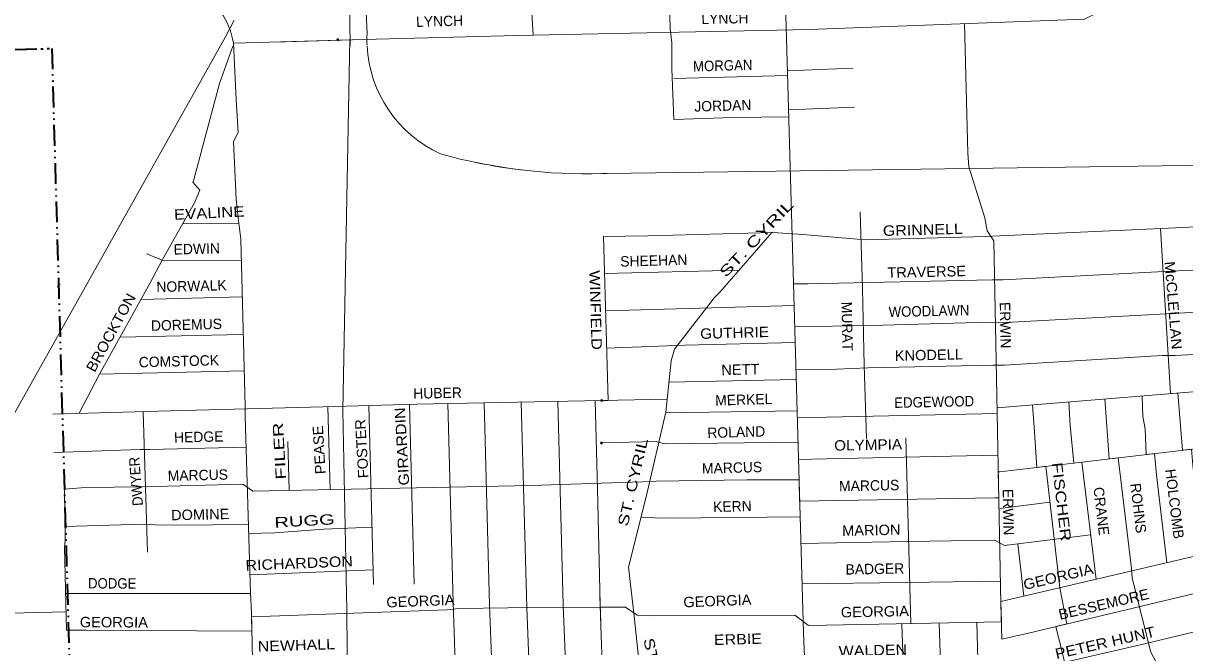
# Model space of a CAD drawing. Extents: x 34705 to 138605, y 34275 to 143551.
# Drawn here: x 100858 to 109243, y 122315 to 126812 of the extents above; entities that cross this region are included whole.
import ezdxf
from ezdxf.enums import TextEntityAlignment as Align

# ---------------------------------------------------------------- set-up
doc = ezdxf.new("R2010")
doc.units = 0
doc.header["$LTSCALE"] = 30
doc.header["$PDMODE"] = 32
doc.header["$PDSIZE"] = 15
doc.linetypes.add('DASH_DOUBLE_DOT', pattern=[9.2, 5, -1.2, 0.3, -1.2, 0.3, -1.2])
for name, color, linetype, lineweight in [('1', 7, 'Continuous', 13), ('11', 7, 'Continuous', 13), ('18', 7, 'Continuous', 13), ('50', 7, 'Continuous', 13), ('52', 7, 'DASH_DOUBLE_DOT', 25), ('59', 7, 'DASH_DOUBLE_DOT', 106)]:
    doc.layers.add(name, color=color, linetype=linetype, lineweight=lineweight)

msp = doc.modelspace()

# ---------------------------------------------------------------- linework, layer by layer
at = {"layer": '1'}
for p, q in [((102374.85, 126669.09), (103316.12, 126694.23)), ((102669.32, 126676.91), (103316.85, 126694.21)), ((102009.33, 125365.51), (102413.86, 125370.7)), ((105054.65, 125006.6), (106027.35, 125032.08)), ((101706.83, 124818.45), (102439.4, 124838.53)), ((105062.12, 124738.12), (106422.36, 124775.77)), ((101409.43, 124280.92), (102453.56, 124305.91)), ((105518.44, 124222.71), (106437.57, 124242.92)), ((105030.01, 124090.53), (105033.15, 124090.59)), ((105033.15, 124090.59), (105030.01, 124090.53)), ((105033.15, 124090.63), (105505.75, 124100.03)), ((101723.08, 124012.09), (101755.18, 122997.44)), ((103058.15, 124045.36), (103073.83, 123449.35)), ((103352.16, 124053.94), (103386.09, 122764.2)), ((103646.66, 124063.04), (103680.78, 122765.81)), ((105494.93, 124001.22), (106444.04, 124016.29)), ((102768.12, 123795.88), (102777.39, 123443.28)), ((105028.14, 123784.64), (105032.06, 123784.74)), ((107906.81, 123311.05), (108268.77, 123356.95)), ((108036.51, 123056.54), (108082.18, 122679.71)), ((102499.26, 122832.85), (103383.32, 122869.45)), ((101164.22, 122699.74), (102498.98, 122699.74)), ((105020.91, 122600.05), (105027.83, 122600.09)), ((105027.35, 122464.2), (105063.96, 121468.67))]:
    msp.add_line(p, q, dxfattribs=at)
for points in [[(105908.84, 142655.73), (106002.49, 139831.85), (106021.72, 138812.17), (106489.73, 122415.45), (106528.19, 121498.37), (106553.84, 121113.59), (107079.54, 120098.72), (107093.68, 120071.85)], [(104492.69, 128060.59), (104505.52, 127739.94), (104511.93, 127387.22), (104511.93, 127175.58), (104538.35, 126726.21)], [(105496.02, 128113.5), (105502.43, 127908.28), (105496.02, 127792.85), (105508.84, 127536.32), (105528.07, 126773.16), (105540.89, 126670.55), (105540.89, 126484.57), (105553.72, 126119.02), (105983.26, 126131.85), (106383.49, 126137.66), (106382.09, 126186.48), (106858.57, 126206.46)], [(103316.6, 126694.24), (104421.29, 126723.75), (106530.59, 126768.12), (108517.91, 126840.83), (110257.59, 127723.28), (110321.66, 127807.08), (110347.56, 127910.69)], [(107653.82, 126809.21), (107677.64, 125874.29), (107683.45, 125775.4), (107799.74, 125408.96), (107817.19, 125315.9), (107863.7, 125241.74), (107881.15, 124379.43), (107892.78, 123745.43), (107916.04, 122624.29), (107921.99, 122368.37)], [(102374.85, 126669.09), (102396.28, 126261.72), (102409.1, 126024.43), (102377.05, 125960.3), (102396.28, 125543.45), (102409.1, 125408.77), (102428.34, 125254.86), (102460.39, 124049.19), (102460.39, 123978.65), (102498.86, 122702.43), (102505.27, 122561.34), (102530.91, 121416.61), (102492.45, 121281.93), (102466.8, 121211.39), (102152.66, 120249.42), (102030.85, 119883.87), (101755.18, 119117.51), (101158.95, 118809.68)], [(102370.64, 126646.51), (102274.47, 126377.15), (102114.2, 125774.32), (102088.55, 125684.54), (102082.14, 125665.3), (102133.43, 125607.58), (102094.96, 125517.8), (101864.17, 125107.36), (101774.41, 124940.61), (101408.98, 124280.06), (101261.26, 123998.6)], [(105554.79, 126413.16), (106375.02, 126434.37), (106374.03, 126469.17), (106846, 126487.11)], [(105047.2, 125274.21), (105367.52, 125279.29), (106269.39, 125303.94), (106486.24, 125289.15), (106934.71, 125249.71), (107803.31, 125273.14), (107906.81, 125278.07), (109178.3, 125337.23), (110439.94, 125401.31), (112190.71, 125455.54)], [(106898.47, 125451.13), (106915.91, 124898.56), (106927.54, 124345.99), (106944.99, 123816.68)], [(105047.2, 125274.21), (105079.99, 124091.56), (105033.15, 124090.63)], [(106263.71, 125304.33), (106021.72, 125025.59), (105887.09, 124871.68), (105848.62, 124833.2), (105560.13, 124461.24), (105534.48, 124377.87), (105496.02, 124005.9), (105354.97, 123396.66), (105226.75, 122890.02), (105265.22, 122556.54), (105297.27, 122261.53), (105310.1, 122165.34), (105335.74, 122037.08), (105476.78, 121498.37), (105483.19, 121408.59), (105585.77, 120908.37), (105611.42, 120844.23), (105746.05, 120478.69), (105747.62, 120004.13)], [(109066.8, 125332.04), (109139.19, 124140.51), (109193.78, 124144.98), (109227.01, 123732.2), (109292.24, 123739.86), (109299.93, 123624.73), (109369.7, 123008.18), (109372.73, 122982.47), (109448.74, 123000.85), (109451.11, 122990.73), (109683.7, 122092.08), (109694.5, 122052.82), (109774.89, 122075.33), (109805.8, 122057.18), (110288.42, 121714), (110509.38, 121562.77), (110526.82, 121556.95), (110678.01, 121446.44), (110741.97, 121388.27), (113721.98, 115682.24), (113768.5, 115595), (114188.6, 114799.58), (114229.3, 114723.97), (116785.76, 109939.79)], [(101747.7, 125148.66), (101875.84, 125099.36), (102432.34, 125104.33)], [(106417.87, 124932.98), (106521.96, 124932.98), (107852.6, 124962.56), (107931.45, 124962.56), (109094.52, 125021.71), (109193.09, 125026.64), (112420.19, 125170.39)], [(106426.74, 124622.18), (106975.36, 124632.25), (107832.88, 124656.9), (107906.81, 124651.97), (109286.72, 124725.92), (112391.13, 124867.47)], [(106435.61, 124311.59), (106728.95, 124316.74), (106955.65, 124326.6), (107857.52, 124346.32), (107941.3, 124346.32), (109079.74, 124415.34), (109173.37, 124415.34), (110358.62, 124479.43), (111570.98, 124548.45), (113087.96, 124607.81)], [(101556.91, 124547.46), (102437.66, 124566.93), (102437.66, 124566.93)], [(105069.61, 124469.14), (105633.64, 124489.29), (106429.95, 124509.84)], [(106445.46, 123966.29), (106659.95, 123971.65), (107888.16, 123997.06), (107887.39, 124038.85), (109124.09, 124139.27), (110208.31, 124228), (110784.92, 124272.37), (112154.63, 124380.85)], [(101072.33, 123993.24), (101831.48, 124014.78), (103024.13, 124044.36), (103699.3, 124064.08), (105033.15, 124090.63)], [(105033.15, 124090.63), (104985.98, 124089.69), (105002.37, 123454.38), (105021.6, 122620.67), (105027.35, 122464.25)], [(108665.24, 124101.95), (108697.65, 123670.07), (108762.34, 123677.67), (108858.01, 122880.22), (108863.83, 122810.42), (108997.57, 122275.29), (109491.61, 121350.64)], [(108934.69, 124123.86), (108940.61, 123975.87), (108956.86, 123886.48), (108964.82, 123701.43), (109024.19, 123708.4), (109038.27, 123554.94), (109113.1, 122921.52)], [(103922.86, 124068.53), (103960.58, 122635.1), (103999.04, 121480.74), (104005.45, 121390.96), (104005.45, 120416.16), (104005.45, 119710.72), (104018.28, 119633.76), (104031.1, 119008.49), (104256.6, 118790.34)], [(104185.08, 124073.75), (104223.43, 122615.86), (104268.31, 121493.57), (104255.49, 121416.61), (104255.49, 119729.96), (104281.13, 119653), (104289.14, 119164.01), (104417.36, 119029.34), (104616.1, 118785.64), (106525.24, 114896.44)], [(104453.69, 124079.09), (104492.69, 122596.62), (104537.57, 121474.33), (104505.52, 121432.65), (104499.1, 119713.93), (104550.39, 119669.04), (104910.16, 119331.3)], [(104716.92, 124084.33), (104755.55, 122615.86), (104800.42, 121493.57), (104755.55, 121435.85), (104753.94, 119830.97), (104798.82, 119805.32), (105134.66, 119479.75)], [(105031.02, 123494.2), (105328.09, 123503.31), (105426.66, 123508.24), (106082.12, 123518.1), (106458.26, 123517.81), (106462.62, 123365.06), (107872.31, 123389.92), (107900.16, 123389.85), (107896.3, 123575.98), (107906.81, 123577.26), (111997.4, 124057.34)], [(108143.68, 124059.53), (108154.44, 123898.11), (108173.97, 123608.61), (108238.66, 123616.21), (108340.51, 122740.62), (108392.24, 122480.26), (108311.57, 122461.01), (108381.21, 122176.41), (108404.47, 122112.43), (108945.23, 121077.1), (108951.46, 121065.54)], [(108404.7, 124080.76), (108416.1, 123909.75), (108441.94, 123640.06), (108499.61, 123646.83), (108602.17, 122798.78)], [(105032.06, 123784.78), (105426.66, 123794.17), (105485.8, 123779.38), (106450.51, 123789.39)], [(107229.91, 123822.5), (107265.6, 122481.59), (107200.26, 122480.4), (107258.98, 120824.07), (107259.85, 120785.33), (107385.25, 120851.83), (107663.1, 120363.33)], [(101078.51, 123717.16), (101703.35, 123738.71), (101772.34, 123738.71), (102467.17, 123753.93)], [(106454.04, 123665.77), (106655.02, 123670.93), (107893.69, 123695.81)], [(101155.49, 123452.01), (101304.16, 123462.64), (101718.13, 123467.57), (102442.59, 123487.29), (102516.51, 123437.99), (104524.78, 123478.66), (105031.02, 123494.2)], [(101155.49, 123452.01), (101160.76, 123082.37), (101155.71, 123031.82), (101171.05, 122433.53)], [(105027.83, 122600.11), (105204.88, 122601.14), (105288.67, 122541.99), (105392.16, 122537.06), (106427.1, 122541.99), (106525.66, 122468.04), (107919.08, 122493.56), (107915.71, 122640.31), (109365.58, 122980.74), (111485.96, 123493.45), (111678.32, 123400.81)], [(105323.16, 123246.96), (105510.44, 123242.03), (106465.84, 123252.15)], [(101159.34, 123182.16), (101644.21, 123196.42), (101974.4, 123191.49), (102483.96, 123196.7)], [(102485.89, 123132.44), (102674.22, 123137.27), (103029.05, 123161.92), (103375.22, 123177.42)], [(107921.99, 122368.37), (108113.79, 122413.81), (111377.54, 123192.73), (111539.66, 123115.5)], [(106472.68, 123059.62), (107241.49, 123074.41), (107872.31, 123084.27), (107941.3, 123044.83), (108563.29, 123121.33)], [(107790.96, 122022.99), (107911.74, 122088.44), (108079.3, 122132.81), (108325.71, 122191.96), (108951.6, 122334.93), (109542.99, 122477.9), (109641.56, 122507.48), (110504.01, 122714.53), (111233.39, 122887.08), (111258.03, 122887.08), (111393.51, 122814.8)], [(106479.65, 122768.72), (107226.7, 122778.62), (107912.63, 122788.71)], [(105021.37, 122674.78), (105022.61, 122620.66), (105027.44, 122489.44)], [(101171.05, 122433.53), (101310.32, 122433.53), (102508.25, 122428.07), (102505.94, 122531.25), (103918.6, 122581.42), (104002.38, 122591.28), (104357.22, 122596.21), (105027.83, 122600.11)], [(100127.53, 122394.09), (100201.46, 122482.83), (100275.38, 122541.99), (100763.28, 122556.78), (101167.63, 122566.64)], [(107469.12, 122485.12), (107520.08, 120972.74), (107522.31, 120924.52), (107648.29, 120991.33), (107683.19, 120933.35), (107909.99, 120509.24)], [(107741.03, 122490.04), (107776.48, 121248.68), (107840.45, 121114.9), (107850.71, 121098.69), (107915.86, 121133.24), (107933.48, 121097.45), (108173.94, 120648.83)]]:
    msp.add_lwpolyline(points, dxfattribs=at)
msp.add_arc((101902.2, 126605.66), 476.88, 7.643, 66.0502, dxfattribs=at)
for p in [(103128.94, 126693.33), (101113.47, 124913.81), (105033.15, 124090.63), (105032.06, 123784.78)]:
    msp.add_point(p, dxfattribs=at)
at = {"layer": '18'}
msp.add_line((102386.57, 126687.26), (102386.57, 126687.28), dxfattribs=at)
at = {"layer": '50'}
for p, q in [((103193.88, 128351.06), (103217.66, 126651.13)), ((103215.91, 126697.17), (103215.17, 126656.94)), ((103216.93, 126697.15), (103216.19, 126656.91)), ((111775.92, 125822.8), (105072.94, 125728.43)), ((105038.01, 125727.42), (105038.99, 125727.47))]:
    msp.add_line(p, q, dxfattribs=at)
for points in [[(103340.26, 126734.43), (103267.19, 128379.83), (103009.15, 131294.52), (102874.51, 134633.08), (102617.68, 142561.85)], [(95605.01, 114875.68), (95898.83, 115205.5), (96253.46, 115672.66), (96427.21, 115978.34), (97040.49, 117123.56), (97587.96, 118151.92), (98941.92, 120620.79), (100322.5, 123162.08), (102317.07, 126715.28), (102381.36, 126834.49)], [(103215.91, 126697.17), (103166.33, 124020.03), (103193.08, 122576.47), (103203.12, 121405.6), (103218.83, 119961.94), (103168.43, 119836.79), (103144.87, 119648.74), (103145.26, 119214.33)]]:
    msp.add_lwpolyline(points, dxfattribs=at)
for centre, radius, start, end in [((104248.19, 126695.63), 908.76, 177.55294, 182.41721), ((104247.25, 126697.58), 908.76, 183.09232, 245.41422), ((104928.18, 129699.31), 3973.52, 254.55683, 271.59807), ((104928.18, 129699.31), 3973.52, 258.44386, 263.43646), ((104930.21, 129699.28), 3973.52, 258.42105, 263.44236), ((104928.18, 129699.31), 3973.52, 271.59807, 272.08783)]:
    msp.add_arc(centre, radius, start, end, dxfattribs=at)
at = {"layer": '52'}
msp.add_line((101121.83, 124928.5), (101121.9, 124926.28), dxfattribs=at)
at = {"layer": '59', "lineweight": 35}
msp.add_line((101064.03, 126630.31), (101215.3, 121377.77), dxfattribs=at)
msp.add_lwpolyline([(91983.3, 125629.39), (97196.01, 128218.97), (98041.3, 126530.08), (101064.01, 126630.97), (101215.3, 121377.77), (100630.88, 121363.11), (101602.13, 119372.61), (97881.18, 117512.12), (95736.43, 121807.31), (94620.91, 121239.02)], close=True, dxfattribs=at)
msp.add_lwpolyline([(98049.09, 126529.68), (101071.8, 126630.57), (101071.8, 126630.57)], dxfattribs=at)

# ---------------------------------------------------------------- texts
at = {"layer": '11'}
for s, rotation, p in [('LYNCH', 1.53, (103864.69, 126789.88)), ('LYNCH', 1.285, (105924.04, 126809.13)), ('JORDAN', 1.635, (105909.43, 126179.95)), ('EDWIN', 1.577, (102111.76, 125147.77)), ('SHEEHAN', 1.636, (105410.98, 125063.12)), ('NORWALK', 1.573, (102073.82, 124879.54)), ('MURAT', 271.125, (106767.85, 124624.44)), ('ERWIN', 271.125, (107910.38, 124633.42)), ('DOREMUS', 1.573, (102037.31, 124600.19)), ('COMSTOCK', 1.574, (101982.71, 124337.48)), ('HUBER', 1.298, (103849.64, 124107.45)), ('MERKEL', 1.589, (106060.21, 124059.97)), ('HEDGE', 1.299, (102125.78, 123791.27)), ('ROLAND', 1.589, (106006.2, 123825.77)), ('MARCUS', 1.298, (102119.3, 123515.36)), ('MARCUS', 1.59, (105975.79, 123568.84)), ('HOLCOMB', 276.999, (109132.41, 123340.87)), ('MARCUS', 1.127, (106965.24, 123440.38)), ('ERWIN', 271.125, (107931.63, 123285.2)), ('CRANE', 276.733, (108603.43, 123288)), ('ROHNS', 276.859, (108870.34, 123310.21)), ('KERN', 1.591, (105978.25, 123289.97)), ('BADGER', 1.128, (107006.14, 122839.13))]:
    msp.add_text(s, height=75, rotation=rotation, dxfattribs=at).set_placement(p, align=Align.CENTER)
for s, rotation, width, p in [('MORGAN', 1.638, 0.95, (105908.29, 126469.78)), ('EVALINE', 2.748, 1.2, (102202.27, 125406.19)), ('ST. CYRIL', 46.506, 1.5, (106177.54, 125234.04)), ('GRINNELL', 1.545, 1.15, (107352.71, 125285.5)), ('WINFIELD', 271.638, 1.2, (104952.99, 124741.87)), ('TRAVERSE', 1.285, 1.05, (107380.53, 124981.99)), ('McCLELLAN', 274.737, 1.1, (109122.76, 124774.17)), ('BROCKTON', 61.216, 1.1, (101524.16, 124562.78)), ('WOODLAWN', 1.284, 0.95, (107397.48, 124699.15)), ('GUTHRIE', 1.636, 1.1, (105994, 124542.09)), ('KNODELL', 1.284, 1.05, (107396.04, 124382.12)), ('NETT', 1.639, 1.05, (106035.74, 124277.09)), ('EDGEWOOD', 1.285, 0.95, (107434.66, 124043.83)), ('GIRARDIN', 93.24, 1.15, (103629.25, 123761.44)), ('FILER  ', 93.24, 1.45, (102742.36, 123768.72)), ('FOSTER', 93.24, 1.05, (103339.15, 123745.64)), ('PEASE', 93.24, 1.05, (103031.32, 123736.86)), ('ST. CYRIL', 76.785, 1.35, (105295.1, 123493.77)), ('OLYMPIA', 1.128, 1.1, (106957.73, 123733.84)), ('DWYER', 94.539, 0.95, (101709.22, 123510.32)), ('FISCHER ', 276.735, 1.3, (108318.12, 123337.67)), ('DOMINE', 1.299, 1.05, (102136.72, 123231.28)), ('RUGG     ', 3.24, 1.45, (102991.81, 123191.56)), ('MARION', 1.128, 1.05, (106980.64, 123118.53)), ('RICHARDSON ', 2.323, 1.15, (102867.63, 122880.37)), ('GEORGIA', 13.239, 1.1, (108338.11, 122783.12)), ('DODGE', 359.766, 0.95, (101500.22, 122734.55)), ('GEORGIA', 2.238, 1.05, (103726.23, 122607.4)), ('GEORGIA', 2.238, 1.05, (105870.19, 122608.29)), ('BESSEMORE', 13.238, 1.05, (108666.55, 122585.2)), ('GEORGIA', 1.128, 1.05, (107006.44, 122530.93)), ('GEORGIA', 359.73, 1.05, (101512.34, 122454.44)), ('PETER HUNT', 12.867, 1.15, (108675.95, 122307.45)), ('NEWHALL ', 1.8, 1.15, (102846.85, 122289.01)), ('ST CYRIL', 283.082, 1.3, (105400.36, 122082.37)), ('ERBIE', 1.588, 1.15, (106018.22, 122331.81)), ('WALDEN ', 1.492, 1.15, (107008.3, 122251.95))]:
    msp.add_text(s, height=75, rotation=rotation, dxfattribs=dict(at, width=width)).set_placement(p, align=Align.CENTER)

doc.saveas('drawing.dxf')
